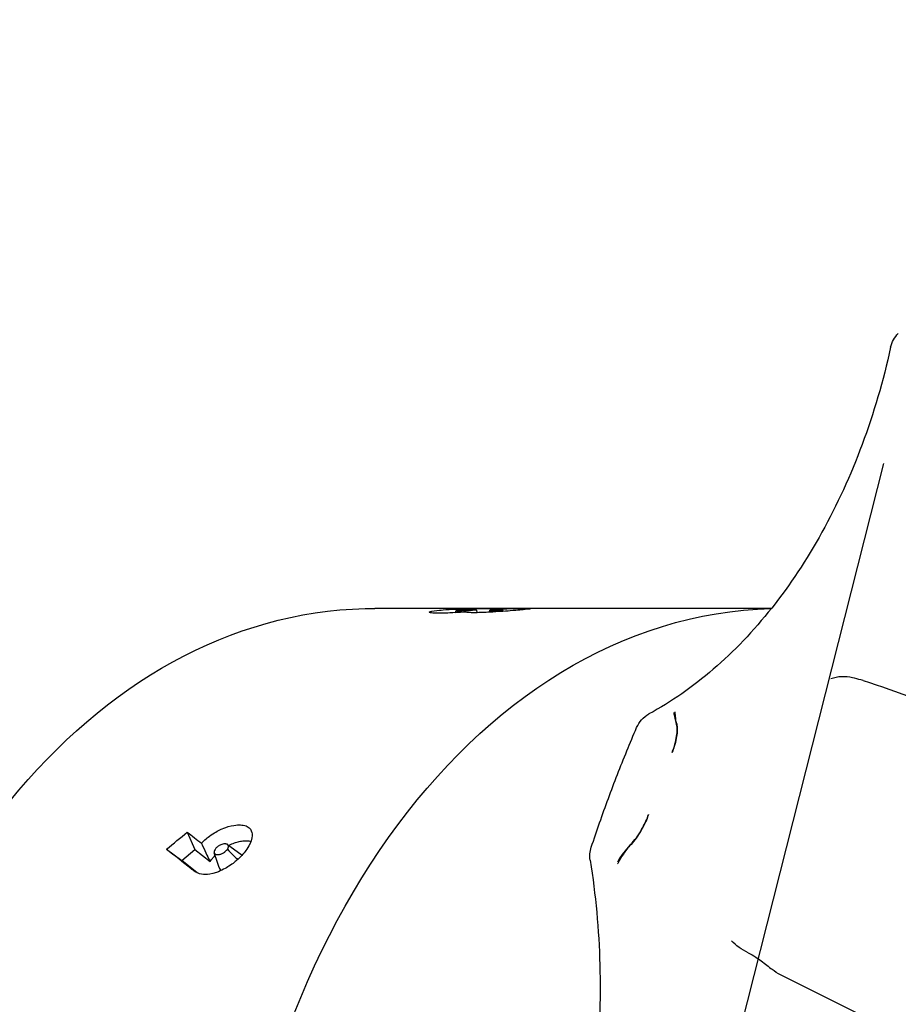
# Model space of a CAD drawing. Header units: inches. Extents: x 1 to 669, y 0 to 417.
# Tile 268 of 448: x 364.979 to 365.927, y 233.044 to 234.105. Entities that reach past the tile are written whole.
import ezdxf

# ---------------------------------------------------------------- set-up
doc = ezdxf.new("R2010")
doc.units = ezdxf.units.IN
doc.header["$LTSCALE"] = 12
doc.header["$MEASUREMENT"] = 0
doc.header["$PDMODE"] = 1
doc.layers.get('Defpoints').update_dxf_attribs({"linetype": 'CONTINUOUS'})
doc.layers.add('D', color=2, linetype='CONTINUOUS')
doc.layers.add('Q', color=4, linetype='CONTINUOUS')
doc.styles.get("Standard").update_dxf_attribs({"font": 'SIMPLEX.SHX', "width": 0.875})
doc.dimstyles.get("Standard").update_dxf_attribs({"dimscale": 28, "dimtxt": 0.125, "dimasz": 0.125, "dimexe": 0.04375, "dimexo": 0.0625, "dimgap": 0.04375, "dimtad": 0, "dimtih": 1, "dimtoh": 1, "dimdec": 4, "dimzin": 12, "dimdsep": 46, "dimlunit": 5, "dimtxsty": 'Standard', "dimcen": 0, "dimclrd": 256, "dimclre": 256, "dimclrt": 256, "dimadec": 1, "dimazin": 3, "dimtfac": 0.875, "dimtdec": 4, "dimtofl": 0, "dimtmove": 0, "dimatfit": 2, "dimfxl": 1, "dimtolj": 1, "dimtzin": 12, "dimlwd": 13, "dimlwe": 13, "dimarcsym": 0})
doc.dimstyles.new('STANDARD$0', dxfattribs={"dimscale": 32, "dimtxt": 0.09375, "dimasz": 0.0625, "dimexe": 0.03125, "dimexo": 0.03125, "dimgap": 0.03125, "dimtad": 1, "dimtih": 1, "dimtoh": 1, "dimdec": 4, "dimzin": 12, "dimdsep": 46, "dimlunit": 5, "dimtxsty": 'Standard', "dimcen": -0.03125, "dimclrd": 256, "dimclre": 256, "dimclrt": 256, "dimadec": 0, "dimazin": 0, "dimtfac": 0.875, "dimtdec": 4, "dimtofl": 0, "dimtmove": 0, "dimatfit": 3, "dimfxl": 1, "dimtolj": 1, "dimtzin": 12, "dimlwd": 13, "dimlwe": 13, "dimarcsym": 0})

# ---------------------------------------------------------------- blocks, each defined once
blk = doc.blocks.new('*D70')
at = {"layer": 'D', "lineweight": 13, "transparency": 16777216}
for p, q in [((327.5446, 287.0038), (425.2048, 287.0038)), ((424.2048, 285.0038), (424.2048, 231.3716)), ((424.2048, 167.621), (424.2048, 223.2466)), ((370.1312, 165.621), (425.2048, 165.621))]:
    blk.add_line(p, q, dxfattribs=at)
at = {"layer": 'D', "transparency": 16777216}
for points in [[(423.8715, 285.0038), (424.5382, 285.0038), (424.2048, 287.0038)], [(423.8715, 167.621), (424.5382, 167.621), (424.2048, 165.621)]]:
    blk.add_solid(points, dxfattribs=at)
at = {"layer": 'Defpoints', "color": 0, "transparency": 16777216}
for p in [(326.5446, 287.0038), (369.1312, 165.621), (424.2048, 165.621)]:
    blk.add_point(p, dxfattribs=at)
at = {"layer": 'D', "transparency": 16777216, "insert": (424.2048, 227.3091), "char_height": 3, "attachment_point": 5}
blk.add_mtext('\\A1;121{\\H0.875x;\\S1/2;}{}{\\C2;%%p1}', dxfattribs=at)

msp = doc.modelspace()

# ---------------------------------------------------------------- linework, layer by layer
at = {"layer": 'Q', "extrusion": (-1, 4.93038e-32, -2.22045e-16)}
for p, q in [((365.67248, 232.68588), (365.9109, 233.62732)), ((365.78982, 233.47097), (365.36223, 233.47097)), ((365.44928, 233.46633), (365.44986, 233.4686)), ((365.47155, 233.46977), (365.47251, 233.46635)), ((365.48583, 233.46682), (365.48638, 233.46896)), ((365.49998, 233.46951), (365.50047, 233.46775)), ((365.16004, 233.22979), (365.16818, 233.21108)), ((365.2034, 233.21646), (365.21756, 233.20606)), ((365.13772, 233.21136), (365.15414, 233.19916)), ((365.15414, 233.19916), (365.16818, 233.21108)), ((365.16818, 233.21108), (365.18452, 233.19802)), ((365.1706, 233.186), (365.15414, 233.19916)), ((365.88174, 233.03516), (365.7997, 233.07601))]:
    msp.add_line(p, q, dxfattribs=at)
at = {"layer": 'Q', "extrusion": (2.22045e-16, -1.09476e-47, -1)}
for centre, start, end in [((-365.9477, 233.74585), 12.52337, 45.48645), ((-365.67211, 233.33081), 23.18822, 61.45505), ((-365.62408, 233.20414), 351.04655, 18.39882)]:
    msp.add_arc(centre, 0.03, start, end, dxfattribs=at)
at = {"layer": 'Q', "extrusion": (2.22045e-16, -8.75812e-47, -1)}
msp.add_ellipse((365.36223, 232.62097), major_axis=(0, 0.85), ratio=0.7071068, start_param=-1.4109996, end_param=-0.0174533, dxfattribs=at)
at = {"layer": 'Q', "extrusion": (2.22045e-16, 0, -1)}
for centre, major_axis, ratio, start_param, end_param in [((365.80063, 232.62097), (0, -0.85), 0.7071068, 0.0681147, 3.1234172), ((365.81827, 233.13601), (-0.00206, 0.06463), 0.8001766, -2.7348531, -2.535516)]:
    msp.add_ellipse(centre, major_axis=major_axis, ratio=ratio, start_param=start_param, end_param=end_param, dxfattribs=at)
at = {"layer": 'Q', "extrusion": (2.22045e-16, -1.09476e-47, -1)}
msp.add_ellipse((365.36223, 232.62097), major_axis=(0, 0.85), ratio=0.7071068, start_param=-0.0174533, end_param=0, dxfattribs=at)
at = {"layer": 'Q', "extrusion": (2.22045e-16, -4.93038e-32, -1)}
msp.add_ellipse((365.75627, 232.43024), major_axis=(0.46395, 0.9252), ratio=0.955094, start_param=-1.1519172, end_param=-1.1237362, dxfattribs=at)
at = {"layer": 'Q', "extrusion": (2.22045e-16, 2.46519e-32, -1)}
for centre, major_axis, ratio, start_param, end_param in [((366.38059, 229.81554), (1.83992, -3.61611), 0.2451971, -2.6603689, -2.6510947), ((365.92545, 232.62097), (-1.09814, 0.84983), 0.0155192, -0.8167764, -0.7829216)]:
    msp.add_ellipse(centre, major_axis=major_axis, ratio=ratio, start_param=start_param, end_param=end_param, dxfattribs=at)
at = {"layer": 'Q'}
for points, knots in [([(365.91841, 233.75236), (365.91038, 233.71619), (365.90005, 233.68111), (365.8752, 233.61428), (365.86067, 233.58253), (365.82796, 233.52344), (365.80979, 233.49609), (365.77049, 233.44666), (365.74937, 233.42458), (365.70497, 233.38635), (365.68171, 233.37019), (365.65777, 233.35717)], [0.30436808, 0.30436808, 0.30436808, 0.30436808, 0.48421358, 0.48421358, 0.66405908, 0.66405908, 0.84390458, 0.84390458, 1.02375009, 1.02375009, 1.20359559, 1.20359559, 1.20359559, 1.20359559]), ([(365.43188, 233.46577), (365.4296, 233.46578), (365.42704, 233.4658), (365.42261, 233.46614), (365.4215, 233.46636), (365.42058, 233.46678), (365.42037, 233.46709), (365.42206, 233.46761), (365.42265, 233.46777), (365.42682, 233.46856), (365.4319, 233.46906), (365.43365, 233.46923)], [-0.12440838, -0.12440838, -0.12440838, -0.12440838, -0.08664803, -0.08664803, -0.05398614, -0.05398614, -0.02623166, -0.02623166, -0.01943123, -0.01943123, -0.000001, -0.000001, -0.000001, -0.000001]), ([(365.46001, 233.46702), (365.45753, 233.46684), (365.45247, 233.46648), (365.44446, 233.46609), (365.44171, 233.46596), (365.43559, 233.46579), (365.43386, 233.46578), (365.43188, 233.46577)], [-0.11707476, -0.11707476, -0.11707476, -0.11707476, -0.04332426, -0.04332426, -0.02075823, -0.02075823, -0.000001, -0.000001, -0.000001, -0.000001]), ([(365.43365, 233.46923), (365.43595, 233.46944), (365.44039, 233.46981), (365.44833, 233.47021), (365.45258, 233.4704), (365.46324, 233.47066), (365.46717, 233.47072), (365.4735, 233.4708), (365.47703, 233.47083), (365.48026, 233.47084)], [0.000001, 0.000001, 0.000001, 0.000001, 0.0895459, 0.0895459, 0.11670798, 0.11670798, 0.1376522, 0.1376522, 0.16595102, 0.16595102, 0.16595102, 0.16595102]), ([(365.45424, 233.46924), (365.45349, 233.46917), (365.45254, 233.46908), (365.4508, 233.46887), (365.45044, 233.4688), (365.45003, 233.4687), (365.44993, 233.46867), (365.44983, 233.46858), (365.44984, 233.46854), (365.45016, 233.46849), (365.45041, 233.46845), (365.45144, 233.46841), (365.452, 233.46841), (365.45253, 233.46841)], [-0.063044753, -0.063044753, -0.063044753, -0.063044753, -0.050865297, -0.050865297, -0.038382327, -0.038382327, -0.027030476, -0.027030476, -0.012166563, -0.012166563, -0.005805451, -0.005805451, -0.000001, -0.000001, -0.000001, -0.000001]), ([(365.45253, 233.46841), (365.45344, 233.46841), (365.45387, 233.46842), (365.45495, 233.46844), (365.45564, 233.46846), (365.45705, 233.46852), (365.45798, 233.46855), (365.46022, 233.46868), (365.461, 233.46872), (365.46248, 233.46882), (365.46293, 233.46885), (365.46358, 233.46889), (365.46406, 233.46893), (365.4647, 233.46898), (365.46494, 233.46899), (365.46543, 233.46903), (365.46594, 233.46908), (365.4668, 233.46915), (365.46714, 233.46918), (365.46762, 233.46922)], [-0.10207005, -0.10207005, -0.10207005, -0.10207005, -0.07833572, -0.07833572, -0.05824219, -0.05824219, -0.04416849, -0.04416849, -0.03712515, -0.03712515, -0.02980382, -0.02980382, -0.01968035, -0.01968035, -0.01192859, -0.01192859, -0.00512721, -0.00512721, -0.000001, -0.000001, -0.000001, -0.000001]), ([(365.46921, 233.4699), (365.46884, 233.4699), (365.46773, 233.46989), (365.4652, 233.46984), (365.46392, 233.4698), (365.46139, 233.4697), (365.46016, 233.46965), (365.45872, 233.46957), (365.45794, 233.46952), (365.45564, 233.46936), (365.4549, 233.4693), (365.45424, 233.46924)], [-0.047588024, -0.047588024, -0.047588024, -0.047588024, -0.033904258, -0.033904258, -0.024401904, -0.024401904, -0.01420313, -0.01420313, -0.006970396, -0.006970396, -0.000001, -0.000001, -0.000001, -0.000001]), ([(365.46965, 233.46633), (365.46818, 233.46634), (365.46683, 233.46634), (365.46343, 233.46647), (365.4624, 233.46657), (365.46079, 233.46677), (365.46027, 233.46693), (365.46001, 233.46702)], [-0.02460195, -0.02460195, -0.02460195, -0.02460195, -0.018893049, -0.018893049, -0.011925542, -0.011925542, -0.000001, -0.000001, -0.000001, -0.000001]), ([(365.46762, 233.46922), (365.46882, 233.46934), (365.46959, 233.46941), (365.47079, 233.46957), (365.47094, 233.46959), (365.47109, 233.46961), (365.47132, 233.46965), (365.47174, 233.46979), (365.47133, 233.46984), (365.47109, 233.46986), (365.47076, 233.46988), (365.46986, 233.46989), (365.46967, 233.4699), (365.46921, 233.4699)], [-0.032976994, -0.032976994, -0.032976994, -0.032976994, -0.029245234, -0.029245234, -0.027752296, -0.027752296, -0.026214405, -0.026214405, -0.022821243, -0.022821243, -0.005181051, -0.005181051, -0.000001, -0.000001, -0.000001, -0.000001]), ([(365.51839, 233.46923), (365.51605, 233.46903), (365.51299, 233.46875), (365.50531, 233.46812), (365.5013, 233.4678), (365.49128, 233.46711), (365.48712, 233.46688), (365.48142, 233.46661), (365.47873, 233.4665), (365.47344, 233.46635), (365.47157, 233.46634), (365.46965, 233.46633)], [-0.10757818, -0.10757818, -0.10757818, -0.10757818, -0.07538807, -0.07538807, -0.05617723, -0.05617723, -0.03722849, -0.03722849, -0.01993175, -0.01993175, -0.000001, -0.000001, -0.000001, -0.000001]), ([(365.48026, 233.47084), (365.48253, 233.47086), (365.48409, 233.47086), (365.48651, 233.47086), (365.48779, 233.47087), (365.48876, 233.47087)], [0.000001, 0.000001, 0.000001, 0.000001, 0.006593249, 0.006593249, 0.016758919, 0.016758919, 0.016758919, 0.016758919]), ([(365.48825, 233.46924), (365.48747, 233.46917), (365.48712, 233.46913), (365.48648, 233.46903), (365.4864, 233.46899), (365.48635, 233.46894), (365.4864, 233.4689), (365.48719, 233.46883), (365.48795, 233.46882), (365.48892, 233.46882)], [-0.030784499, -0.030784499, -0.030784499, -0.030784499, -0.026069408, -0.026069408, -0.019942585, -0.019942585, -0.011088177, -0.011088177, -0.000001, -0.000001, -0.000001, -0.000001]), ([(365.49766, 233.46961), (365.4967, 233.46961), (365.49615, 233.46961), (365.49463, 233.46957), (365.49388, 233.46955), (365.49177, 233.46947), (365.49095, 233.46943), (365.49027, 233.46939), (365.48984, 233.46936), (365.48927, 233.46932), (365.48902, 233.46931), (365.48825, 233.46924)], [-0.045098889, -0.045098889, -0.045098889, -0.045098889, -0.03735472, -0.03735472, -0.030439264, -0.030439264, -0.02094408, -0.02094408, -0.007814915, -0.007814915, -0.000001, -0.000001, -0.000001, -0.000001]), ([(365.48876, 233.47087), (365.48991, 233.47086), (365.49092, 233.47086), (365.49312, 233.47086), (365.49418, 233.47085), (365.49512, 233.47084)], [-0.026615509, -0.026615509, -0.026615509, -0.026615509, -0.014549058, -0.014549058, -0.000001, -0.000001, -0.000001, -0.000001]), ([(365.48892, 233.46882), (365.48974, 233.46882), (365.49029, 233.46883), (365.49108, 233.46884), (365.4916, 233.46885), (365.49334, 233.46892), (365.49406, 233.46896), (365.49532, 233.46903), (365.49588, 233.46907), (365.49696, 233.46915), (365.49743, 233.46919), (365.49825, 233.46926)], [-0.045974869, -0.045974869, -0.045974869, -0.045974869, -0.03218952, -0.03218952, -0.024501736, -0.024501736, -0.01653042, -0.01653042, -0.008572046, -0.008572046, -0.000001, -0.000001, -0.000001, -0.000001]), ([(365.49512, 233.47084), (365.49669, 233.47083), (365.49789, 233.47081), (365.49978, 233.47072), (365.49993, 233.47065), (365.49985, 233.47059)], [-0.034819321, -0.034819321, -0.034819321, -0.034819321, -0.020391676, -0.020391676, -0.000001, -0.000001, -0.000001, -0.000001]), ([(365.49825, 233.46926), (365.49893, 233.46933), (365.49914, 233.46935), (365.49953, 233.4694), (365.49972, 233.46942), (365.49991, 233.46946), (365.50005, 233.4695), (365.49986, 233.46955), (365.49971, 233.46958), (365.49892, 233.46961), (365.4985, 233.46961), (365.49766, 233.46961)], [-0.092465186, -0.092465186, -0.092465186, -0.092465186, -0.070038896, -0.070038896, -0.040887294, -0.040887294, -0.020998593, -0.020998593, -0.009511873, -0.009511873, -0.000001, -0.000001, -0.000001, -0.000001]), ([(365.49985, 233.47059), (365.50266, 233.47064), (365.5063, 233.47069), (365.5149, 233.47076), (365.51715, 233.47076), (365.51925, 233.47076)], [-0.046632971, -0.046632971, -0.046632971, -0.046632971, -0.022010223, -0.022010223, -0.000000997, -0.000000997, -0.000000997, -0.000000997]), ([(365.51925, 233.47076), (365.521, 233.47076), (365.52261, 233.47076), (365.52625, 233.47073), (365.52733, 233.4707), (365.52976, 233.47061), (365.52983, 233.47052), (365.52941, 233.47033), (365.52835, 233.47019), (365.52391, 233.46972), (365.52034, 233.46941), (365.51839, 233.46923)], [-0.051570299, -0.051570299, -0.051570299, -0.051570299, -0.048865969, -0.048865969, -0.045765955, -0.045765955, -0.036199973, -0.036199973, -0.021400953, -0.021400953, -0.000001, -0.000001, -0.000001, -0.000001]), ([(365.87728, 233.39626), (365.87343, 233.39721), (365.86946, 233.39754), (365.86162, 233.39708), (365.85773, 233.39632), (365.85399, 233.39512), (365.85397, 233.39511), (365.85391, 233.39509)], [-0.060288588, -0.060288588, -0.060288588, -0.060288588, -0.029972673, -0.029972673, 0, 0, 0.000343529, 0.000343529, 0.000343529, 0.000343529]), ([(365.88879, 233.39316), (365.88796, 233.39342), (365.88713, 233.39366), (365.88337, 233.39473), (365.8803, 233.39551), (365.87728, 233.39625)], [-0.030515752, -0.030515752, -0.030515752, -0.030515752, -0.023658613, -0.023658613, -0.000001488, -0.000001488, -0.000001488, -0.000001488]), ([(365.88879, 233.39316), (365.92557, 233.38193), (365.96382, 233.36665), (366.00947, 233.34417), (366.01834, 233.3396), (366.05361, 233.32061), (366.07946, 233.30476), (366.13595, 233.26551), (366.16584, 233.2409), (366.2167, 233.19023), (366.23818, 233.16356), (366.27047, 233.10841), (366.28139, 233.07871), (366.28409, 233.0296), (366.2812, 233.00995), (366.27376, 232.99214)], [0, 0, 0, 0, 0.12305488, 0.12305488, 0.15295128, 0.15295128, 0.24321717, 0.24321717, 0.36467756, 0.36467756, 0.48862477, 0.48862477, 0.62048317, 0.62048317, 0.70439921, 0.70439921, 0.70439921, 0.70439921]), ([(365.68752, 233.34636), (365.68729, 233.34739), (365.68706, 233.34838), (365.68684, 233.34933), (365.68587, 233.3536), (365.68517, 233.35687), (365.68482, 233.35881)], [-0.071452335, -0.071452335, -0.071452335, -0.071452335, -0.058365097, -0.058365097, -0.058365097, 0.000545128, 0.000545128, 0.000545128, 0.000545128]), ([(365.6877, 233.34645), (365.68708, 233.34959), (365.68664, 233.35224), (365.68615, 233.35634), (365.68607, 233.35793), (365.68613, 233.35929), (365.68614, 233.35941), (365.68615, 233.35954)], [0.000004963, 0.000004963, 0.000004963, 0.000004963, 0.035957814, 0.035957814, 0.068431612, 0.068431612, 0.071913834, 0.071913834, 0.071913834, 0.071913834]), ([(365.68277, 233.31576), (365.68519, 233.32173), (365.68685, 233.32768), (365.68836, 233.33804), (365.68835, 233.34236), (365.6876, 233.34602), (365.68756, 233.34619), (365.68752, 233.34636)], [-0.427987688, -0.427987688, -0.427987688, -0.427987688, -0.384201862, -0.384201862, -0.344834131, -0.344834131, -0.342890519, -0.342890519, -0.342890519, -0.342890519]), ([(365.6877, 233.34645), (365.68779, 233.34599), (365.68787, 233.34552), (365.6885, 233.34101), (365.68827, 233.33615), (365.68674, 233.32799), (365.686, 233.32509), (365.68441, 233.32004), (365.68364, 233.31789), (365.68278, 233.31576), (365.68278, 233.31576), (365.68278, 233.31576), (365.68278, 233.31576)], [-0.096603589, -0.096603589, -0.096603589, -0.096603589, -0.0909526, -0.0909526, -0.043910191, -0.043910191, -0.018693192, -0.018693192, 0, 0, 0, 0.00000783, 0.00000783, 0.00000783, 0.00000783]), ([(365.59561, 233.21361), (365.59855, 233.22244), (365.60155, 233.23122), (365.60769, 233.24871), (365.61082, 233.25741), (365.61722, 233.27471), (365.62048, 233.28332), (365.62713, 233.30043), (365.63052, 233.30894), (365.63743, 233.32586), (365.64095, 233.33427), (365.64453, 233.34263)], [3.58129253, 3.58129253, 3.58129253, 3.58129253, 3.60228556, 3.60228556, 3.62327858, 3.62327858, 3.64427161, 3.64427161, 3.66526464, 3.66526464, 3.68625767, 3.68625767, 3.68625767, 3.68625767]), ([(365.63844, 233.21691), (365.63883, 233.21731), (365.63921, 233.21773), (365.6438, 233.2228), (365.64777, 233.22859), (365.65363, 233.23942), (365.65574, 233.24416), (365.6574, 233.24884)], [-0.223431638, -0.223431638, -0.223431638, -0.223431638, -0.219067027, -0.219067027, -0.17114976, -0.17114976, -0.135947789, -0.135947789, -0.135947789, -0.135947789]), ([(365.6574, 233.24884), (365.6574, 233.24883), (365.6574, 233.24883), (365.6574, 233.24883), (365.65728, 233.24851), (365.65717, 233.24818), (365.65621, 233.24558), (365.65527, 233.24329), (365.65274, 233.23776), (365.65106, 233.23451), (365.64591, 233.2258), (365.64225, 233.22078), (365.63849, 233.21665)], [-0.000008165, -0.000008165, -0.000008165, -0.000008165, 0, 0, 0, 0.002767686, 0.002767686, 0.022227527, 0.022227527, 0.05019511, 0.05019511, 0.099680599, 0.099680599, 0.099680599, 0.099680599]), ([(365.17528, 233.21782), (365.17669, 233.21935), (365.17833, 233.22096), (365.18167, 233.22381), (365.1834, 233.22519), (365.19045, 233.23001), (365.19443, 233.23201), (365.19926, 233.23411), (365.20293, 233.23564), (365.21131, 233.23751), (365.21384, 233.23757), (365.21601, 233.23762)], [-0.17275276, -0.17275276, -0.17275276, -0.17275276, -0.13509292, -0.13509292, -0.10615127, -0.10615127, -0.05041193, -0.05041193, -0.02303933, -0.02303933, -0.000001, -0.000001, -0.000001, -0.000001]), ([(365.21601, 233.23762), (365.21775, 233.23758), (365.21974, 233.23753), (365.22385, 233.23642), (365.22538, 233.23565), (365.22897, 233.23255), (365.22966, 233.22983), (365.23025, 233.22505), (365.22949, 233.22222), (365.2275, 233.2166), (365.2254, 233.21343), (365.22417, 233.21156)], [-0.04297154, -0.04297154, -0.04297154, -0.04297154, -0.039187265, -0.039187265, -0.036058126, -0.036058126, -0.029992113, -0.029992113, -0.019746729, -0.019746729, -0.000001, -0.000001, -0.000001, -0.000001]), ([(365.17528, 233.21782), (365.17686, 233.21436), (365.17846, 233.21087), (365.18166, 233.20403), (365.18243, 233.20241), (365.18452, 233.19802)], [-0.075123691, -0.075123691, -0.075123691, -0.075123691, -0.037219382, -0.037219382, 0, 0, 0, 0]), ([(365.20058, 233.21716), (365.19961, 233.21711), (365.19901, 233.21707), (365.19766, 233.21678), (365.197, 233.21656), (365.1949, 233.21568), (365.1939, 233.21503), (365.1924, 233.21398), (365.19184, 233.21345), (365.19105, 233.21268), (365.19066, 233.21218), (365.18997, 233.21126)], [-0.021216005, -0.021216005, -0.021216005, -0.021216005, -0.019623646, -0.019623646, -0.018050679, -0.018050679, -0.014971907, -0.014971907, -0.009836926, -0.009836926, -0.000001, -0.000001, -0.000001, -0.000001]), ([(365.20319, 233.21131), (365.20333, 233.21153), (365.20347, 233.21175), (365.2036, 233.21198), (365.20371, 233.21216), (365.20382, 233.21236), (365.2039, 233.21253), (365.20401, 233.21275), (365.2041, 233.21298), (365.20417, 233.2132), (365.2042, 233.21332), (365.20424, 233.21344), (365.20426, 233.21356), (365.2043, 233.21371), (365.20432, 233.21385), (365.20434, 233.21399), (365.20436, 233.21419), (365.20437, 233.21437), (365.20435, 233.21454), (365.20433, 233.21481), (365.20427, 233.21509), (365.20418, 233.21533), (365.2041, 233.21557), (365.204, 233.21579), (365.20387, 233.21598), (365.20381, 233.21607), (365.20374, 233.21616), (365.20366, 233.21623), (365.20359, 233.21631), (365.2035, 233.21638), (365.20341, 233.21645), (365.20326, 233.21656), (365.20309, 233.21666), (365.2029, 233.21675), (365.20265, 233.21687), (365.20239, 233.21696), (365.20209, 233.21702), (365.20175, 233.21709), (365.2014, 233.21712), (365.20102, 233.21714), (365.20087, 233.21715), (365.20073, 233.21715), (365.20058, 233.21716)], [0.00000793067, 0.00000793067, 0.00000793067, 0.00000793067, 0.00003174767, 0.00003174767, 0.00003174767, 0.00005127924, 0.00005127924, 0.00005127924, 0.00007600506, 0.00007600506, 0.00007600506, 0.00008979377, 0.00008979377, 0.00008979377, 0.00010734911, 0.00010734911, 0.00010734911, 0.00013142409, 0.00013142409, 0.00013142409, 0.00016938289, 0.00016938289, 0.00016938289, 0.00020558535, 0.00020558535, 0.00020558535, 0.00022179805, 0.00022179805, 0.00022179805, 0.0002382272, 0.0002382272, 0.0002382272, 0.00026597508, 0.00026597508, 0.00026597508, 0.00030422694, 0.00030422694, 0.00030422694, 0.00034594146, 0.00034594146, 0.00034594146, 0.00036222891, 0.00036222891, 0.00036222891, 0.00036222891]), ([(365.20475, 233.21547), (365.20493, 233.21556), (365.20511, 233.21566), (365.2062, 233.21621), (365.20711, 233.21665), (365.20893, 233.21747), (365.20984, 233.21784), (365.21164, 233.21851), (365.21253, 233.2188), (365.21517, 233.21959), (365.21689, 233.21999), (365.22018, 233.22049), (365.22173, 233.22056), (365.22325, 233.2206)], [0.00070659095, 0.00070659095, 0.00070659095, 0.00070659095, 0.00072253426, 0.00072253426, 0.00080281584, 0.00080281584, 0.00088309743, 0.00088309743, 0.00096337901, 0.00096337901, 0.00112394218, 0.00112394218, 0.00128450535, 0.00128450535, 0.00128450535, 0.00128450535]), ([(365.22325, 233.2206), (365.22398, 233.22058), (365.22472, 233.22056), (365.22612, 233.22044), (365.2268, 233.22034), (365.22786, 233.22012), (365.22827, 233.22002), (365.22866, 233.2199)], [0, 0, 0, 0, 0.00007949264, 0.00007949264, 0.00015898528, 0.00015898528, 0.00021083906, 0.00021083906, 0.00021083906, 0.00021083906]), ([(365.63844, 233.21691), (365.6374, 233.21582), (365.63637, 233.2147), (365.63536, 233.21355), (365.63082, 233.20839), (365.62678, 233.20289), (365.6237, 233.19761)], [0.221604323, 0.221604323, 0.221604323, 0.221604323, 0.232321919, 0.232321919, 0.232321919, 0.280565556, 0.280565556, 0.280565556, 0.280565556]), ([(365.63849, 233.21664), (365.63538, 233.21323), (365.63259, 233.20967), (365.628, 233.20298), (365.62611, 233.19978), (365.62434, 233.19632), (365.62417, 233.19598), (365.62401, 233.19565)], [-0.068598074, -0.068598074, -0.068598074, -0.068598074, -0.032553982, -0.032553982, 0, 0, 0.0034908, 0.0034908, 0.0034908, 0.0034908]), ([(365.22417, 233.21156), (365.22283, 233.20966), (365.2218, 233.20821), (365.21844, 233.20435), (365.21666, 233.20243), (365.21241, 233.19858), (365.2093, 233.19596), (365.20173, 233.19114), (365.19697, 233.18839), (365.1857, 233.18434), (365.18243, 233.18419), (365.17939, 233.18411)], [-0.22326479, -0.22326479, -0.22326479, -0.22326479, -0.15371993, -0.15371993, -0.10472571, -0.10472571, -0.06197707, -0.06197707, -0.03230462, -0.03230462, -0.000001, -0.000001, -0.000001, -0.000001]), ([(365.18997, 233.21126), (365.18941, 233.21036), (365.18915, 233.20988), (365.18881, 233.20876), (365.18883, 233.20826), (365.18902, 233.20725), (365.18932, 233.20674), (365.19014, 233.20612), (365.19052, 233.20594), (365.19135, 233.20573), (365.19179, 233.20569), (365.19266, 233.20565)], [-0.058075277, -0.058075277, -0.058075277, -0.058075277, -0.04863477, -0.04863477, -0.037616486, -0.037616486, -0.019960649, -0.019960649, -0.009668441, -0.009668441, -0.000001, -0.000001, -0.000001, -0.000001]), ([(365.19266, 233.20565), (365.19309, 233.20567), (365.19358, 233.2057), (365.19402, 233.20575), (365.19443, 233.20579), (365.19482, 233.20586), (365.19527, 233.20598), (365.19583, 233.20612), (365.19644, 233.20633), (365.19701, 233.20657), (365.19739, 233.20673), (365.19777, 233.20691), (365.19816, 233.20712), (365.19883, 233.20747), (365.1995, 233.20788), (365.20014, 233.20833), (365.20043, 233.20853), (365.20071, 233.20874), (365.20099, 233.20896), (365.2011, 233.20905), (365.2012, 233.20913), (365.2013, 233.20922), (365.20156, 233.20944), (365.20181, 233.20967), (365.20204, 233.20991), (365.20237, 233.21024), (365.20262, 233.21056), (365.20289, 233.21091), (365.20299, 233.21104), (365.20309, 233.21118), (365.20319, 233.21131)], [0.00000580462, 0.00000580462, 0.00000580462, 0.00000580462, 0.0000511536, 0.0000511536, 0.0000511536, 0.00009283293, 0.00009283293, 0.00009283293, 0.00014490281, 0.00014490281, 0.00014490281, 0.00017986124, 0.00017986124, 0.00017986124, 0.00023993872, 0.00023993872, 0.00023993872, 0.00026688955, 0.00026688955, 0.00026688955, 0.00027734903, 0.00027734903, 0.00027734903, 0.00030340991, 0.00030340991, 0.00030340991, 0.00033993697, 0.00033993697, 0.00033993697, 0.00035391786, 0.00035391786, 0.00035391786, 0.00035391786]), ([(365.20319, 233.21131), (365.20552, 233.20899), (365.20784, 233.20668), (365.21159, 233.20295), (365.21289, 233.20165), (365.21427, 233.20027)], [0.000001, 0.000001, 0.000001, 0.000001, 0.02632192, 0.02632192, 0.042324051, 0.042324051, 0.042324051, 0.042324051]), ([(365.21869, 233.20467), (365.21852, 233.20504), (365.2183, 233.20538), (365.21788, 233.20581), (365.21773, 233.20594), (365.21756, 233.20606)], [0.000294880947, 0.000294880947, 0.000294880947, 0.000294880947, 0.000355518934, 0.000355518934, 0.000384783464, 0.000384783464, 0.000384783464, 0.000384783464]), ([(365.18452, 233.19802), (365.18506, 233.19878), (365.1856, 233.19954), (365.18676, 233.20106), (365.18738, 233.20181), (365.18865, 233.20326), (365.1893, 233.20395), (365.18997, 233.20464)], [0, 0, 0, 0, 0.00008028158, 0.00008028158, 0.00016056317, 0.00016056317, 0.00023597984, 0.00023597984, 0.00023597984, 0.00023597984]), ([(365.59444, 233.19947), (365.60028, 233.16243), (365.60376, 233.12461), (365.60587, 233.04868), (365.60451, 233.01058), (365.59699, 232.93537), (365.59084, 232.89828), (365.57396, 232.82634), (365.56325, 232.79151), (365.53765, 232.72528), (365.52277, 232.69388), (365.5061, 232.66472)], [6.06395461, 6.06395461, 6.06395461, 6.06395461, 6.24380011, 6.24380011, 6.42364561, 6.42364561, 6.60349111, 6.60349111, 6.78333662, 6.78333662, 6.96318212, 6.96318212, 6.96318212, 6.96318212]), ([(365.17939, 233.18411), (365.17676, 233.18416), (365.17424, 233.18428), (365.17044, 233.18607), (365.16986, 233.18639), (365.16674, 233.18826), (365.16537, 233.18932), (365.16408, 233.19032)], [-0.077389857, -0.077389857, -0.077389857, -0.077389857, -0.030978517, -0.030978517, -0.023171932, -0.023171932, -0.000001, -0.000001, -0.000001, -0.000001]), ([(365.19464, 233.19086), (365.19468, 233.19072), (365.19474, 233.19059), (365.19517, 233.18965), (365.19582, 233.18901), (365.19669, 233.18859)], [0.00025808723, 0.00025808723, 0.00025808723, 0.00025808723, 0.00027865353, 0.00027865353, 0.00041205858, 0.00041205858, 0.00041205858, 0.00041205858]), ([(365.76487, 233.09976), (365.76129, 233.10143), (365.75794, 233.1034), (365.75191, 233.10775), (365.74922, 233.11012), (365.74688, 233.11262), (365.74687, 233.11263), (365.74683, 233.11267)], [0.000001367, 0.000001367, 0.000001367, 0.000001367, 0.030242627, 0.030242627, 0.060141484, 0.060141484, 0.060484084, 0.060484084, 0.060484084, 0.060484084]), ([(365.76487, 233.09976), (365.76767, 233.09845), (365.77041, 233.09681), (365.77498, 233.09381), (365.77692, 233.09245), (365.78306, 233.08795), (365.78711, 233.08472), (365.7905, 233.08196)], [-0.084371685, -0.084371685, -0.084371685, -0.084371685, -0.060530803, -0.060530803, -0.04218495, -0.04218495, -0.000000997, -0.000000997, -0.000000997, -0.000000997])]:
    msp.add_open_spline(points, degree=3, knots=knots, dxfattribs=at)
for points in [[(365.49985, 233.47059), (365.49976, 233.47025), (365.49967, 233.46991), (365.49958, 233.46958)], [(365.19464, 233.19086), (365.19276, 233.1964), (365.19088, 233.20195), (365.189, 233.20749)]]:
    msp.add_open_spline(points, degree=3, dxfattribs=at)

# ---------------------------------------------------------------- dimensions: what is measured, and where the dimension line sits
at = {"layer": 'D'}
dim = msp.add_linear_dim(base=(424.20482, 165.62097), p1=(326.54465, 287.0038), p2=(369.1312, 165.62097), angle=90, text='<>{}{\\C2;%%p1}', dimstyle='STANDARD$0', override={"dimdec": 1, "dimtp": 1, "dimtm": 1, "dimarcsym": 1}, dxfattribs=at)
dim.commit()
dim.dimension.update_dxf_attribs({"geometry": '*D70', "text_midpoint": (424.20482, 227.30911), "dimtype": 160})

# ---------------------------------------------------------------- leaders
at = {"layer": 'D', "annotation_type": 0, "has_hookline": 1, "hookline_direction": 0, "text_width": 26.6875}
msp.add_leader([(346.29356, 235.62097), (369.49455, 221.78919), (372.99455, 221.78919)], dimstyle='Standard', override={"dimgap": 0.04375, "dimtad": 0, "dimarcsym": 1}, dxfattribs=at)

doc.saveas('drawing.dxf')
